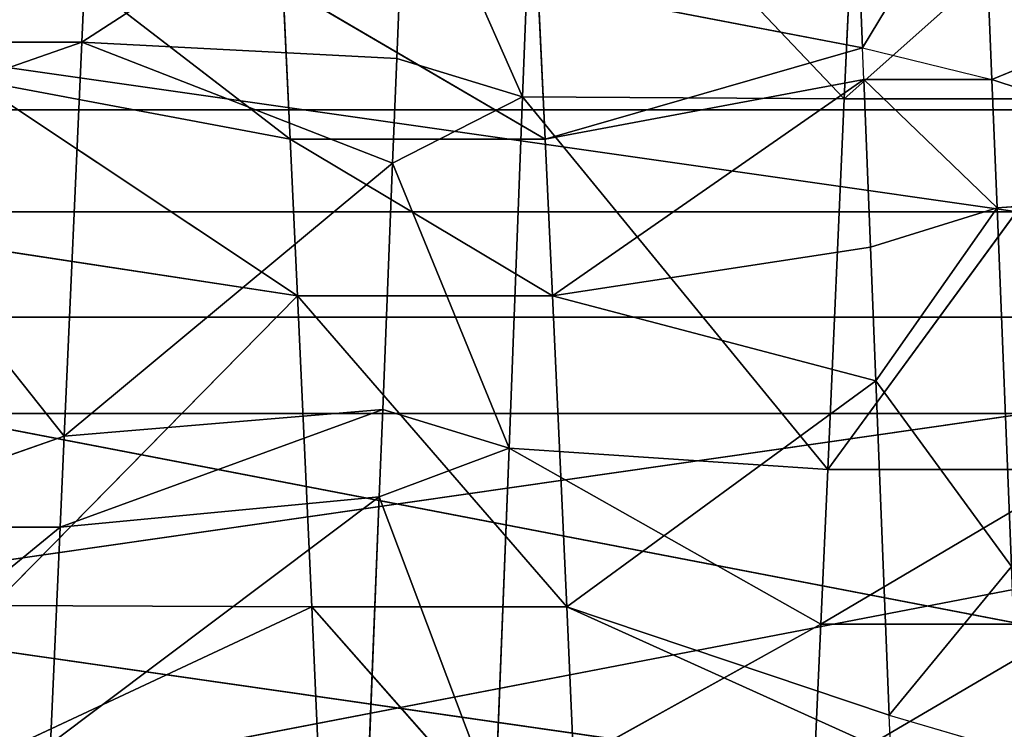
# Model space of a CAD drawing. Extents: x 0 to 4.5, y 0 to 2.5.
# Tile 552 of 656: x 3.2048 to 3.3254, y 1.2349 to 1.3219. Entities that reach past the tile are written whole.
import ezdxf

# ---------------------------------------------------------------- set-up
doc = ezdxf.new("R2010")
doc.units = 0
doc.header["$LTSCALE"] = 2.54
doc.layers.get('0').update_dxf_attribs({"color": 13, "linetype": 'CONTINUOUS'})

# ---------------------------------------------------------------- blocks, each defined once
blk = doc.blocks.new('HACZYK_NA_R_CZNIKI_YUZO_ST')
at = {"color": 0}
for p, q in [((3.26637, 1.31242, 0.75391), (3.26793, 1.35208, 0.76053)), ((3.26637, 1.31242, 0.75391), (3.26793, 1.35208, 0.76053)), ((3.26793, 1.35208, 0.76053), (3.3058, 1.31218, 0.82215)), ((3.26793, 1.35208, 0.76053), (3.3058, 1.31218, 0.82215)), ((3, 1.34514, 0.70829), (3.5, 1.27362, 0.70051)), ((3, 1.34514, 0.70829), (3.5, 1.27362, 0.70051)), ((3.21237, 1.31913, 0.82322), (3.21357, 1.34526, 0.82828)), ((3.21237, 1.31913, 0.82322), (3.21357, 1.34526, 0.82828)), ((3.25208, 1.34486, 0.75908), (3.21237, 1.31913, 0.82322)), ((3.25208, 1.34486, 0.75908), (3.21237, 1.31913, 0.82322)), ((3.25208, 1.34486, 0.75908), (3.25096, 1.31713, 0.75453)), ((3.25208, 1.34486, 0.75908), (3.25096, 1.31713, 0.75453)), ((3.25208, 1.34486, 0.75908), (3.26637, 1.31242, 0.75391)), ((3.25208, 1.34486, 0.75908), (3.26637, 1.31242, 0.75391)), ((3.30806, 1.31843, 1.7453), (3.32276, 1.34279, 1.74131)), ((3.30806, 1.31843, 1.7453), (3.32276, 1.34279, 1.74131)), ((3.32276, 1.34279, 1.74131), (3.32391, 1.31456, 1.74581)), ((3.32276, 1.34279, 1.74131), (3.32391, 1.31456, 1.74581)), ((3.33838, 1.34119, 0.82739), (3.3058, 1.31218, 0.82215)), ((3.3058, 1.31218, 0.82215), (3.30713, 1.34119, 0.82739)), ((3.33838, 1.34119, 0.82739), (3.3058, 1.31218, 0.82215)), ((3.3058, 1.31218, 0.82215), (3.30713, 1.34119, 0.82739)), ((3.19796, 1.33798, 1.7422), (3.23791, 1.30724, 1.67854)), ((3.19796, 1.33798, 1.7422), (3.23791, 1.30724, 1.67854)), ((3.30806, 1.31843, 1.7453), (3.30727, 1.33798, 1.7422)), ((3.30806, 1.31843, 1.7453), (3.30727, 1.33798, 1.7422)), ((3.32391, 1.31456, 1.74581), (3.36182, 1.33023, 1.67483)), ((3.32391, 1.31456, 1.74581), (3.36182, 1.33023, 1.67483)), ((3.26916, 1.30724, 1.67854), (3.23702, 1.32608, 1.6756)), ((3.23702, 1.32608, 1.6756), (3.23791, 1.30724, 1.67854)), ((3.26916, 1.30724, 1.67854), (3.23702, 1.32608, 1.6756)), ((3.23702, 1.32608, 1.6756), (3.23791, 1.30724, 1.67854)), ((3.30806, 1.31843, 1.7453), (3.26827, 1.32608, 1.6756)), ((3.26827, 1.32608, 1.6756), (3.26916, 1.30724, 1.67854)), ((3.30806, 1.31843, 1.7453), (3.26827, 1.32608, 1.6756)), ((3.26827, 1.32608, 1.6756), (3.26916, 1.30724, 1.67854)), ((3.21237, 1.31913, 0.82322), (3.18062, 1.30805, 0.82157)), ((3.21237, 1.31913, 0.82322), (3.18062, 1.30805, 0.82157)), ((3.21237, 1.31913, 0.82322), (3.18112, 1.31913, 0.82322)), ((3.21237, 1.31913, 0.82322), (3.18112, 1.31913, 0.82322)), ((3.21022, 1.27083, 0.81816), (3.21237, 1.31913, 0.82322)), ((3.21022, 1.27083, 0.81816), (3.21237, 1.31913, 0.82322)), ((3.21237, 1.31913, 0.82322), (3.25045, 1.30431, 0.75296)), ((3.25096, 1.31713, 0.75453), (3.21237, 1.31913, 0.82322)), ((3.25096, 1.31713, 0.75453), (3.21237, 1.31913, 0.82322)), ((3.21237, 1.31913, 0.82322), (3.25045, 1.30431, 0.75296)), ((3.30806, 1.31843, 1.7453), (3.26916, 1.30724, 1.67854)), ((3.30806, 1.31843, 1.7453), (3.26916, 1.30724, 1.67854)), ((3.30821, 1.31456, 1.74581), (3.30806, 1.31843, 1.7453)), ((3.30806, 1.31843, 1.7453), (3.32391, 1.31456, 1.74581)), ((3.25096, 1.31713, 0.75453), (3.25045, 1.30431, 0.75296)), ((3.25096, 1.31713, 0.75453), (3.25045, 1.30431, 0.75296)), ((3.25096, 1.31713, 0.75453), (3.26637, 1.31242, 0.75391)), ((3.25096, 1.31713, 0.75453), (3.26637, 1.31242, 0.75391)), ((3.19891, 1.31456, 1.74581), (3.23791, 1.30724, 1.67854)), ((3.19891, 1.31456, 1.74581), (3.23791, 1.30724, 1.67854)), ((3.19891, 1.31456, 1.74581), (3.2388, 1.28803, 1.68067)), ((3.19891, 1.31456, 1.74581), (3.2388, 1.28803, 1.68067)), ((3.30821, 1.31456, 1.74581), (3.26916, 1.30724, 1.67854)), ((3.30821, 1.31456, 1.74581), (3.26916, 1.30724, 1.67854)), ((3.27005, 1.28803, 1.68067), (3.30821, 1.31456, 1.74581)), ((3.27005, 1.28803, 1.68067), (3.30821, 1.31456, 1.74581)), ((3.30904, 1.29398, 1.74806), (3.30821, 1.31456, 1.74581)), ((3.30821, 1.31456, 1.74581), (3.32391, 1.31456, 1.74581)), ((3.30821, 1.31456, 1.74581), (3.32455, 1.29881, 1.74761)), ((3.30904, 1.29398, 1.74806), (3.30821, 1.31456, 1.74581)), ((3.30821, 1.31456, 1.74581), (3.32455, 1.29881, 1.74761)), ((3.32391, 1.31456, 1.74581), (3.36317, 1.30158, 1.67925)), ((3.32391, 1.31456, 1.74581), (3.36317, 1.30158, 1.67925)), ((3.32391, 1.31456, 1.74581), (3.32455, 1.29881, 1.74761)), ((3.32391, 1.31456, 1.74581), (3.32455, 1.29881, 1.74761)), ((3.25045, 1.30431, 0.75296), (3.26637, 1.31242, 0.75391)), ((3.25045, 1.30431, 0.75296), (3.26637, 1.31242, 0.75391)), ((3.26473, 1.26934, 0.75037), (3.26637, 1.31242, 0.75391)), ((3.26473, 1.26934, 0.75037), (3.26637, 1.31242, 0.75391)), ((3.26637, 1.31242, 0.75391), (3.30379, 1.26672, 0.81798)), ((3.26637, 1.31242, 0.75391), (3.30379, 1.26672, 0.81798)), ((3.26637, 1.31242, 0.75391), (3.3058, 1.31218, 0.82215)), ((3.26637, 1.31242, 0.75391), (3.3058, 1.31218, 0.82215)), ((3.33705, 1.31218, 0.82215), (3.30379, 1.26672, 0.81798)), ((3.30379, 1.26672, 0.81798), (3.3058, 1.31218, 0.82215)), ((3.33705, 1.31218, 0.82215), (3.30379, 1.26672, 0.81798)), ((3.30379, 1.26672, 0.81798), (3.3058, 1.31218, 0.82215)), ((3.33705, 1.31218, 0.82215), (3.3058, 1.31218, 0.82215)), ((3.33705, 1.31218, 0.82215), (3.3058, 1.31218, 0.82215)), ((3, 1.31082, 0.30195), (3.5, 1.2146, 0.30066)), ((3, 1.31082, 0.30195), (3.5, 1.2146, 0.30066)), ((3, 1.31082, 0.30195), (3.5, 1.31082, 0.30195)), ((3, 1.31082, 0.30195), (3.5, 1.31082, 0.30195)), ((3.21022, 1.27083, 0.81816), (3.18062, 1.30805, 0.82157)), ((3.21022, 1.27083, 0.81816), (3.18062, 1.30805, 0.82157)), ((3.27005, 1.28803, 1.68067), (3.23791, 1.30724, 1.67854)), ((3.23791, 1.30724, 1.67854), (3.2388, 1.28803, 1.68067)), ((3.27005, 1.28803, 1.68067), (3.23791, 1.30724, 1.67854)), ((3.26916, 1.30724, 1.67854), (3.23791, 1.30724, 1.67854)), ((3.26916, 1.30724, 1.67854), (3.23791, 1.30724, 1.67854)), ((3.23791, 1.30724, 1.67854), (3.2388, 1.28803, 1.68067)), ((3.26916, 1.30724, 1.67854), (3.27005, 1.28803, 1.68067)), ((3.26916, 1.30724, 1.67854), (3.27005, 1.28803, 1.68067)), ((3.25045, 1.30431, 0.75296), (3.21022, 1.27083, 0.81816)), ((3.25045, 1.30431, 0.75296), (3.21022, 1.27083, 0.81816)), ((3.25045, 1.30431, 0.75296), (3.24924, 1.27409, 0.75058)), ((3.25045, 1.30431, 0.75296), (3.24924, 1.27409, 0.75058)), ((3.25045, 1.30431, 0.75296), (3.26473, 1.26934, 0.75037)), ((3.25045, 1.30431, 0.75296), (3.26473, 1.26934, 0.75037)), ((3.32455, 1.29881, 1.74761), (3.36317, 1.30158, 1.67925)), ((3.32455, 1.29881, 1.74761), (3.36317, 1.30158, 1.67925)), ((3.30904, 1.29398, 1.74806), (3.32455, 1.29881, 1.74761)), ((3.30904, 1.29398, 1.74806), (3.32455, 1.29881, 1.74761)), ((3.30969, 1.27761, 1.74924), (3.32455, 1.29881, 1.74761)), ((3.30969, 1.27761, 1.74924), (3.32455, 1.29881, 1.74761)), ((3.32455, 1.29881, 1.74761), (3.32629, 1.25485, 1.74998)), ((3.32455, 1.29881, 1.74761), (3.32629, 1.25485, 1.74998)), ((3, 1.22638, 1.79949), (3.5, 1.29831, 1.79787)), ((3, 1.22638, 1.79949), (3.5, 1.29831, 1.79787)), ((3, 1.29831, 1.79787), (3.5, 1.29831, 1.79787)), ((3, 1.29831, 1.79787), (3.5, 1.29831, 1.79787)), ((3.19974, 1.29398, 1.74806), (3.2388, 1.28803, 1.68067)), ((3.19974, 1.29398, 1.74806), (3.2388, 1.28803, 1.68067)), ((3.30904, 1.29398, 1.74806), (3.27005, 1.28803, 1.68067)), ((3.30904, 1.29398, 1.74806), (3.27005, 1.28803, 1.68067)), ((3.30969, 1.27761, 1.74924), (3.30904, 1.29398, 1.74806)), ((3.30969, 1.27761, 1.74924), (3.30904, 1.29398, 1.74806)), ((3.2388, 1.28803, 1.68067), (3.20148, 1.25005, 1.75)), ((3.2388, 1.28803, 1.68067), (3.20148, 1.25005, 1.75)), ((3.27179, 1.24988, 1.68234), (3.2388, 1.28803, 1.68067)), ((3.2388, 1.28803, 1.68067), (3.24055, 1.24988, 1.68234)), ((3.27179, 1.24988, 1.68234), (3.2388, 1.28803, 1.68067)), ((3.27005, 1.28803, 1.68067), (3.2388, 1.28803, 1.68067)), ((3.27005, 1.28803, 1.68067), (3.2388, 1.28803, 1.68067)), ((3.2388, 1.28803, 1.68067), (3.24055, 1.24988, 1.68234)), ((3.30969, 1.27761, 1.74924), (3.27005, 1.28803, 1.68067)), ((3.27005, 1.28803, 1.68067), (3.27179, 1.24988, 1.68234)), ((3.30969, 1.27761, 1.74924), (3.27005, 1.28803, 1.68067)), ((3.27005, 1.28803, 1.68067), (3.27179, 1.24988, 1.68234)), ((3, 1.2854, 2.19934), (3.5, 1.2854, 2.19934)), ((3, 1.2854, 2.19934), (3.5, 1.2854, 2.19934)), ((3, 1.18918, 2.19805), (3.5, 1.2854, 2.19934)), ((3, 1.18918, 2.19805), (3.5, 1.2854, 2.19934)), ((3.27179, 1.24988, 1.68234), (3.30969, 1.27761, 1.74924)), ((3.27179, 1.24988, 1.68234), (3.30969, 1.27761, 1.74924)), ((3.31132, 1.2366, 1.74982), (3.30969, 1.27761, 1.74924)), ((3.30969, 1.27761, 1.74924), (3.32629, 1.25485, 1.74998)), ((3.30969, 1.27761, 1.74924), (3.32629, 1.25485, 1.74998)), ((3.31132, 1.2366, 1.74982), (3.30969, 1.27761, 1.74924)), ((3, 1.27362, 0.70051), (3.5, 1.27362, 0.70051)), ((3, 1.27362, 0.70051), (3.5, 1.27362, 0.70051)), ((3, 1.27362, 0.70051), (3.5, 1.20169, 0.70213)), ((3, 1.27362, 0.70051), (3.5, 1.20169, 0.70213)), ((3.24924, 1.27409, 0.75058), (3.20972, 1.25966, 0.81777)), ((3.24924, 1.27409, 0.75058), (3.20972, 1.25966, 0.81777)), ((3.24924, 1.27409, 0.75058), (3.21022, 1.27083, 0.81816)), ((3.24924, 1.27409, 0.75058), (3.21022, 1.27083, 0.81816)), ((3.24924, 1.27409, 0.75058), (3.24881, 1.2634, 0.75018)), ((3.24924, 1.27409, 0.75058), (3.24881, 1.2634, 0.75018)), ((3.24924, 1.27409, 0.75058), (3.26473, 1.26934, 0.75037)), ((3.24924, 1.27409, 0.75058), (3.26473, 1.26934, 0.75037)), ((3.21022, 1.27083, 0.81816), (3.17847, 1.25966, 0.81777)), ((3.21022, 1.27083, 0.81816), (3.17847, 1.25966, 0.81777)), ((3.20972, 1.25966, 0.81777), (3.21022, 1.27083, 0.81816)), ((3.20972, 1.25966, 0.81777), (3.21022, 1.27083, 0.81816)), ((3.24881, 1.2634, 0.75018), (3.26473, 1.26934, 0.75037)), ((3.24881, 1.2634, 0.75018), (3.26473, 1.26934, 0.75037)), ((3.26302, 1.22562, 0.75059), (3.26473, 1.26934, 0.75037)), ((3.26302, 1.22562, 0.75059), (3.26473, 1.26934, 0.75037)), ((3.26473, 1.26934, 0.75037), (3.30294, 1.24776, 0.81766)), ((3.26473, 1.26934, 0.75037), (3.30294, 1.24776, 0.81766)), ((3.26473, 1.26934, 0.75037), (3.30379, 1.26672, 0.81798)), ((3.26473, 1.26934, 0.75037), (3.30379, 1.26672, 0.81798)), ((3.33504, 1.26672, 0.81798), (3.30294, 1.24776, 0.81766)), ((3.30294, 1.24776, 0.81766), (3.30379, 1.26672, 0.81798)), ((3.33504, 1.26672, 0.81798), (3.30294, 1.24776, 0.81766)), ((3.30294, 1.24776, 0.81766), (3.30379, 1.26672, 0.81798)), ((3.33504, 1.26672, 0.81798), (3.30379, 1.26672, 0.81798)), ((3.33504, 1.26672, 0.81798), (3.30379, 1.26672, 0.81798)), ((3.24881, 1.2634, 0.75018), (3.20852, 1.23308, 0.81799)), ((3.24881, 1.2634, 0.75018), (3.20852, 1.23308, 0.81799)), ((3.24881, 1.2634, 0.75018), (3.20972, 1.25966, 0.81777)), ((3.24881, 1.2634, 0.75018), (3.20972, 1.25966, 0.81777)), ((3.24881, 1.2634, 0.75018), (3.24718, 1.22239, 0.75076)), ((3.24881, 1.2634, 0.75018), (3.24718, 1.22239, 0.75076)), ((3.24881, 1.2634, 0.75018), (3.26302, 1.22562, 0.75059)), ((3.24881, 1.2634, 0.75018), (3.26302, 1.22562, 0.75059)), ((3.20972, 1.25966, 0.81777), (3.17727, 1.23308, 0.81799)), ((3.20972, 1.25966, 0.81777), (3.17727, 1.23308, 0.81799)), ((3.20972, 1.25966, 0.81777), (3.17847, 1.25966, 0.81777)), ((3.20972, 1.25966, 0.81777), (3.17847, 1.25966, 0.81777)), ((3.20852, 1.23308, 0.81799), (3.20972, 1.25966, 0.81777)), ((3.20852, 1.23308, 0.81799), (3.20972, 1.25966, 0.81777)), ((3.31132, 1.2366, 1.74982), (3.32629, 1.25485, 1.74998)), ((3.31132, 1.2366, 1.74982), (3.32629, 1.25485, 1.74998)), ((3.20148, 1.25005, 1.75), (3.24055, 1.24988, 1.68234)), ((3.20148, 1.25005, 1.75), (3.24055, 1.24988, 1.68234)), ((3.20218, 1.23197, 1.74967), (3.24055, 1.24988, 1.68234)), ((3.20218, 1.23197, 1.74967), (3.24055, 1.24988, 1.68234)), ((3.27345, 1.21257, 1.68072), (3.24055, 1.24988, 1.68234)), ((3.24055, 1.24988, 1.68234), (3.2422, 1.21257, 1.68072)), ((3.27345, 1.21257, 1.68072), (3.24055, 1.24988, 1.68234)), ((3.27179, 1.24988, 1.68234), (3.24055, 1.24988, 1.68234)), ((3.27179, 1.24988, 1.68234), (3.24055, 1.24988, 1.68234)), ((3.24055, 1.24988, 1.68234), (3.2422, 1.21257, 1.68072)), ((3.3115, 1.23197, 1.74967), (3.27179, 1.24988, 1.68234)), ((3.27179, 1.24988, 1.68234), (3.27345, 1.21257, 1.68072)), ((3.3115, 1.23197, 1.74967), (3.27179, 1.24988, 1.68234)), ((3.31132, 1.2366, 1.74982), (3.27179, 1.24988, 1.68234)), ((3.31132, 1.2366, 1.74982), (3.27179, 1.24988, 1.68234)), ((3.27179, 1.24988, 1.68234), (3.27345, 1.21257, 1.68072)), ((3.26302, 1.22562, 0.75059), (3.30294, 1.24776, 0.81766)), ((3.26302, 1.22562, 0.75059), (3.30294, 1.24776, 0.81766)), ((3.33419, 1.24776, 0.81766), (3.30208, 1.22892, 0.81817)), ((3.30208, 1.22892, 0.81817), (3.30294, 1.24776, 0.81766)), ((3.33419, 1.24776, 0.81766), (3.30208, 1.22892, 0.81817)), ((3.30208, 1.22892, 0.81817), (3.30294, 1.24776, 0.81766)), ((3.33419, 1.24776, 0.81766), (3.30294, 1.24776, 0.81766)), ((3.33419, 1.24776, 0.81766), (3.30294, 1.24776, 0.81766)), ((3.3115, 1.23197, 1.74967), (3.31132, 1.2366, 1.74982)), ((3.31132, 1.2366, 1.74982), (3.32718, 1.23197, 1.74967))]:
    blk.add_line(p, q, dxfattribs=at)
mesh = blk.add_polyface(dxfattribs=at)
corners = [(3.5, 1.31082, 0.30195), (3, 1.31082, 0.30195), (3, 1.40642, 0.31297)]
mesh.append_faces([[corners[k] for k in face] for face in [(0, 1, 2)]], dxfattribs={"color": 0})
mesh = blk.add_polyface(dxfattribs=at)
corners = [(3.5, 1.31082, 0.30195), (3, 1.40642, 0.31297), (3.5, 1.40642, 0.31297)]
mesh.append_faces([[corners[k] for k in face] for face in [(0, 1, 2)]], dxfattribs={"color": 0})
mesh = blk.add_polyface(dxfattribs=at)
corners = [(3.5, 1.38126, 2.19089), (3, 1.38126, 2.19089), (3, 1.2854, 2.19934)]
mesh.append_faces([[corners[k] for k in face] for face in [(0, 1, 2)]], dxfattribs={"color": 0})
mesh = blk.add_polyface(dxfattribs=at)
corners = [(3.5, 1.38126, 2.19089), (3, 1.2854, 2.19934), (3.5, 1.2854, 2.19934)]
mesh.append_faces([[corners[k] for k in face] for face in [(0, 1, 2)]], dxfattribs={"color": 0})
mesh = blk.add_polyface(dxfattribs=at)
corners = [(3.5, 1.29831, 1.79787), (3, 1.29831, 1.79787), (3.5, 1.36941, 1.78688)]
mesh.append_faces([[corners[k] for k in face] for face in [(0, 1, 2)]], dxfattribs={"color": 0})
mesh = blk.add_polyface(dxfattribs=at)
corners = [(3.5, 1.36941, 1.78688), (3, 1.29831, 1.79787), (3, 1.36941, 1.78688)]
mesh.append_faces([[corners[k] for k in face] for face in [(0, 1, 2)]], dxfattribs={"color": 0})
mesh = blk.add_polyface(dxfattribs=at)
corners = [(3.26793, 1.35208, 0.76053), (3.26637, 1.31242, 0.75391), (3.25208, 1.34486, 0.75908)]
mesh.append_faces([[corners[k] for k in face] for face in [(0, 1, 2)]], dxfattribs={"color": 0})
mesh = blk.add_polyface(dxfattribs=at)
corners = [(3.26793, 1.35208, 0.76053), (3.3058, 1.31218, 0.82215), (3.26637, 1.31242, 0.75391)]
mesh.append_faces([[corners[k] for k in face] for face in [(0, 1, 2)]], dxfattribs={"color": 0})
mesh = blk.add_polyface(dxfattribs=at)
corners = [(3.26793, 1.35208, 0.76053), (3.30713, 1.34119, 0.82739), (3.3058, 1.31218, 0.82215)]
mesh.append_faces([[corners[k] for k in face] for face in [(0, 1, 2)]], dxfattribs={"color": 0})
mesh = blk.add_polyface(dxfattribs=at)
corners = [(3.5, 1.34514, 0.70829), (3, 1.34514, 0.70829), (3.5, 1.27362, 0.70051)]
mesh.append_faces([[corners[k] for k in face] for face in [(0, 1, 2)]], dxfattribs={"color": 0})
mesh = blk.add_polyface(dxfattribs=at)
corners = [(3.5, 1.27362, 0.70051), (3, 1.34514, 0.70829), (3, 1.27362, 0.70051)]
mesh.append_faces([[corners[k] for k in face] for face in [(0, 1, 2)]], dxfattribs={"color": 0})
mesh = blk.add_polyface(dxfattribs=at)
corners = [(3.21357, 1.34526, 0.82828), (3.18112, 1.31913, 0.82322), (3.18232, 1.34526, 0.82828)]
mesh.append_faces([[corners[k] for k in face] for face in [(0, 1, 2)]], dxfattribs={"color": 0})
mesh = blk.add_polyface(dxfattribs=at)
corners = [(3.21357, 1.34526, 0.82828), (3.21237, 1.31913, 0.82322), (3.18112, 1.31913, 0.82322)]
mesh.append_faces([[corners[k] for k in face] for face in [(0, 1, 2)]], dxfattribs={"color": 0})
mesh = blk.add_polyface(dxfattribs=at)
corners = [(3.21357, 1.34526, 0.82828), (3.25208, 1.34486, 0.75908), (3.21237, 1.31913, 0.82322)]
mesh.append_faces([[corners[k] for k in face] for face in [(0, 1, 2)]], dxfattribs={"color": 0})
mesh = blk.add_polyface(dxfattribs=at)
corners = [(3.25208, 1.34486, 0.75908), (3.25096, 1.31713, 0.75453), (3.21237, 1.31913, 0.82322)]
mesh.append_faces([[corners[k] for k in face] for face in [(0, 1, 2)]], dxfattribs={"color": 0})
mesh = blk.add_polyface(dxfattribs=at)
corners = [(3.26637, 1.31242, 0.75391), (3.25096, 1.31713, 0.75453), (3.25208, 1.34486, 0.75908)]
mesh.append_faces([[corners[k] for k in face] for face in [(0, 1, 2)]], dxfattribs={"color": 0})
mesh = blk.add_polyface(dxfattribs=at)
corners = [(3.32276, 1.34279, 1.74131), (3.30727, 1.33798, 1.7422), (3.30806, 1.31843, 1.7453)]
mesh.append_faces([[corners[k] for k in face] for face in [(0, 1, 2)]], dxfattribs={"color": 0})
mesh = blk.add_polyface(dxfattribs=at)
corners = [(3.32391, 1.31456, 1.74581), (3.32276, 1.34279, 1.74131), (3.30806, 1.31843, 1.7453)]
mesh.append_faces([[corners[k] for k in face] for face in [(0, 1, 2)]], dxfattribs={"color": 0})
mesh = blk.add_polyface(dxfattribs=at)
corners = [(3.32276, 1.34279, 1.74131), (3.32391, 1.31456, 1.74581), (3.36182, 1.33023, 1.67483)]
mesh.append_faces([[corners[k] for k in face] for face in [(0, 1, 2)]], dxfattribs={"color": 0})
mesh = blk.add_polyface(dxfattribs=at)
corners = [(3.33838, 1.34119, 0.82739), (3.3058, 1.31218, 0.82215), (3.30713, 1.34119, 0.82739)]
mesh.append_faces([[corners[k] for k in face] for face in [(0, 1, 2)]], dxfattribs={"color": 0})
mesh = blk.add_polyface(dxfattribs=at)
corners = [(3.33838, 1.34119, 0.82739), (3.33705, 1.31218, 0.82215), (3.3058, 1.31218, 0.82215)]
mesh.append_faces([[corners[k] for k in face] for face in [(0, 1, 2)]], dxfattribs={"color": 0})
mesh = blk.add_polyface(dxfattribs=at)
corners = [(3.19796, 1.33798, 1.7422), (3.23791, 1.30724, 1.67854), (3.23702, 1.32608, 1.6756)]
mesh.append_faces([[corners[k] for k in face] for face in [(0, 1, 2)]], dxfattribs={"color": 0})
mesh = blk.add_polyface(dxfattribs=at)
corners = [(3.19796, 1.33798, 1.7422), (3.19891, 1.31456, 1.74581), (3.23791, 1.30724, 1.67854)]
mesh.append_faces([[corners[k] for k in face] for face in [(0, 1, 2)]], dxfattribs={"color": 0})
mesh = blk.add_polyface(dxfattribs=at)
corners = [(3.30727, 1.33798, 1.7422), (3.26827, 1.32608, 1.6756), (3.30806, 1.31843, 1.7453)]
mesh.append_faces([[corners[k] for k in face] for face in [(0, 1, 2)]], dxfattribs={"color": 0})
mesh = blk.add_polyface(dxfattribs=at)
corners = [(3.36182, 1.33023, 1.67483), (3.32391, 1.31456, 1.74581), (3.36317, 1.30158, 1.67925)]
mesh.append_faces([[corners[k] for k in face] for face in [(0, 1, 2)]], dxfattribs={"color": 0})
mesh = blk.add_polyface(dxfattribs=at)
corners = [(3.26916, 1.30724, 1.67854), (3.23702, 1.32608, 1.6756), (3.23791, 1.30724, 1.67854)]
mesh.append_faces([[corners[k] for k in face] for face in [(0, 1, 2)]], dxfattribs={"color": 0})
mesh = blk.add_polyface(dxfattribs=at)
corners = [(3.26916, 1.30724, 1.67854), (3.26827, 1.32608, 1.6756), (3.23702, 1.32608, 1.6756)]
mesh.append_faces([[corners[k] for k in face] for face in [(0, 1, 2)]], dxfattribs={"color": 0})
mesh = blk.add_polyface(dxfattribs=at)
corners = [(3.26827, 1.32608, 1.6756), (3.26916, 1.30724, 1.67854), (3.30806, 1.31843, 1.7453)]
mesh.append_faces([[corners[k] for k in face] for face in [(0, 1, 2)]], dxfattribs={"color": 0})
mesh = blk.add_polyface(dxfattribs=at)
corners = [(3.21237, 1.31913, 0.82322), (3.18062, 1.30805, 0.82157), (3.18112, 1.31913, 0.82322)]
mesh.append_faces([[corners[k] for k in face] for face in [(0, 1, 2)]], dxfattribs={"color": 0})
mesh = blk.add_polyface(dxfattribs=at)
corners = [(3.21237, 1.31913, 0.82322), (3.21022, 1.27083, 0.81816), (3.18062, 1.30805, 0.82157)]
mesh.append_faces([[corners[k] for k in face] for face in [(0, 1, 2)]], dxfattribs={"color": 0})
mesh = blk.add_polyface(dxfattribs=at)
corners = [(3.21237, 1.31913, 0.82322), (3.25045, 1.30431, 0.75296), (3.21022, 1.27083, 0.81816)]
mesh.append_faces([[corners[k] for k in face] for face in [(0, 1, 2)]], dxfattribs={"color": 0})
mesh = blk.add_polyface(dxfattribs=at)
corners = [(3.21237, 1.31913, 0.82322), (3.25096, 1.31713, 0.75453), (3.25045, 1.30431, 0.75296)]
mesh.append_faces([[corners[k] for k in face] for face in [(0, 1, 2)]], dxfattribs={"color": 0})
mesh = blk.add_polyface(dxfattribs=at)
corners = [(3.30806, 1.31843, 1.7453), (3.26916, 1.30724, 1.67854), (3.30821, 1.31456, 1.74581)]
mesh.append_faces([[corners[k] for k in face] for face in [(0, 1, 2)]], dxfattribs={"color": 0})
mesh = blk.add_polyface(dxfattribs=at)
corners = [(3.26637, 1.31242, 0.75391), (3.25045, 1.30431, 0.75296), (3.25096, 1.31713, 0.75453)]
mesh.append_faces([[corners[k] for k in face] for face in [(0, 1, 2)]], dxfattribs={"color": 0})
mesh = blk.add_polyface(dxfattribs=at)
corners = [(3.19891, 1.31456, 1.74581), (3.2388, 1.28803, 1.68067), (3.23791, 1.30724, 1.67854)]
mesh.append_faces([[corners[k] for k in face] for face in [(0, 1, 2)]], dxfattribs={"color": 0})
mesh = blk.add_polyface(dxfattribs=at)
corners = [(3.19891, 1.31456, 1.74581), (3.19974, 1.29398, 1.74806), (3.2388, 1.28803, 1.68067)]
mesh.append_faces([[corners[k] for k in face] for face in [(0, 1, 2)]], dxfattribs={"color": 0})
mesh = blk.add_polyface(dxfattribs=at)
corners = [(3.30821, 1.31456, 1.74581), (3.26916, 1.30724, 1.67854), (3.27005, 1.28803, 1.68067)]
mesh.append_faces([[corners[k] for k in face] for face in [(0, 1, 2)]], dxfattribs={"color": 0})
mesh = blk.add_polyface(dxfattribs=at)
corners = [(3.30821, 1.31456, 1.74581), (3.27005, 1.28803, 1.68067), (3.30904, 1.29398, 1.74806)]
mesh.append_faces([[corners[k] for k in face] for face in [(0, 1, 2)]], dxfattribs={"color": 0})
mesh = blk.add_polyface(dxfattribs=at)
corners = [(3.32455, 1.29881, 1.74761), (3.32391, 1.31456, 1.74581), (3.30821, 1.31456, 1.74581)]
mesh.append_faces([[corners[k] for k in face] for face in [(0, 1, 2)]], dxfattribs={"color": 0})
mesh = blk.add_polyface(dxfattribs=at)
corners = [(3.32455, 1.29881, 1.74761), (3.30821, 1.31456, 1.74581), (3.30904, 1.29398, 1.74806)]
mesh.append_faces([[corners[k] for k in face] for face in [(0, 1, 2)]], dxfattribs={"color": 0})
mesh = blk.add_polyface(dxfattribs=at)
corners = [(3.32391, 1.31456, 1.74581), (3.32455, 1.29881, 1.74761), (3.36317, 1.30158, 1.67925)]
mesh.append_faces([[corners[k] for k in face] for face in [(0, 1, 2)]], dxfattribs={"color": 0})
mesh = blk.add_polyface(dxfattribs=at)
corners = [(3.26637, 1.31242, 0.75391), (3.26473, 1.26934, 0.75037), (3.25045, 1.30431, 0.75296)]
mesh.append_faces([[corners[k] for k in face] for face in [(0, 1, 2)]], dxfattribs={"color": 0})
mesh = blk.add_polyface(dxfattribs=at)
corners = [(3.26637, 1.31242, 0.75391), (3.30379, 1.26672, 0.81798), (3.26473, 1.26934, 0.75037)]
mesh.append_faces([[corners[k] for k in face] for face in [(0, 1, 2)]], dxfattribs={"color": 0})
mesh = blk.add_polyface(dxfattribs=at)
corners = [(3.26637, 1.31242, 0.75391), (3.3058, 1.31218, 0.82215), (3.30379, 1.26672, 0.81798)]
mesh.append_faces([[corners[k] for k in face] for face in [(0, 1, 2)]], dxfattribs={"color": 0})
mesh = blk.add_polyface(dxfattribs=at)
corners = [(3.33705, 1.31218, 0.82215), (3.30379, 1.26672, 0.81798), (3.3058, 1.31218, 0.82215)]
mesh.append_faces([[corners[k] for k in face] for face in [(0, 1, 2)]], dxfattribs={"color": 0})
mesh = blk.add_polyface(dxfattribs=at)
corners = [(3.33705, 1.31218, 0.82215), (3.33504, 1.26672, 0.81798), (3.30379, 1.26672, 0.81798)]
mesh.append_faces([[corners[k] for k in face] for face in [(0, 1, 2)]], dxfattribs={"color": 0})
mesh = blk.add_polyface(dxfattribs=at)
corners = [(3.5, 1.2146, 0.30066), (3, 1.2146, 0.30066), (3, 1.31082, 0.30195)]
mesh.append_faces([[corners[k] for k in face] for face in [(0, 1, 2)]], dxfattribs={"color": 0})
mesh = blk.add_polyface(dxfattribs=at)
corners = [(3.5, 1.2146, 0.30066), (3, 1.31082, 0.30195), (3.5, 1.31082, 0.30195)]
mesh.append_faces([[corners[k] for k in face] for face in [(0, 1, 2)]], dxfattribs={"color": 0})
mesh = blk.add_polyface(dxfattribs=at)
corners = [(3.21022, 1.27083, 0.81816), (3.17847, 1.25966, 0.81777), (3.18062, 1.30805, 0.82157)]
mesh.append_faces([[corners[k] for k in face] for face in [(0, 1, 2)]], dxfattribs={"color": 0})
mesh = blk.add_polyface(dxfattribs=at)
corners = [(3.27005, 1.28803, 1.68067), (3.23791, 1.30724, 1.67854), (3.2388, 1.28803, 1.68067)]
mesh.append_faces([[corners[k] for k in face] for face in [(0, 1, 2)]], dxfattribs={"color": 0})
mesh = blk.add_polyface(dxfattribs=at)
corners = [(3.27005, 1.28803, 1.68067), (3.26916, 1.30724, 1.67854), (3.23791, 1.30724, 1.67854)]
mesh.append_faces([[corners[k] for k in face] for face in [(0, 1, 2)]], dxfattribs={"color": 0})
mesh = blk.add_polyface(dxfattribs=at)
corners = [(3.25045, 1.30431, 0.75296), (3.24924, 1.27409, 0.75058), (3.21022, 1.27083, 0.81816)]
mesh.append_faces([[corners[k] for k in face] for face in [(0, 1, 2)]], dxfattribs={"color": 0})
mesh = blk.add_polyface(dxfattribs=at)
corners = [(3.26473, 1.26934, 0.75037), (3.24924, 1.27409, 0.75058), (3.25045, 1.30431, 0.75296)]
mesh.append_faces([[corners[k] for k in face] for face in [(0, 1, 2)]], dxfattribs={"color": 0})
mesh = blk.add_polyface(dxfattribs=at)
corners = [(3.36317, 1.30158, 1.67925), (3.32455, 1.29881, 1.74761), (3.32629, 1.25485, 1.74998)]
mesh.append_faces([[corners[k] for k in face] for face in [(0, 1, 2)]], dxfattribs={"color": 0})
mesh = blk.add_polyface(dxfattribs=at)
corners = [(3.32455, 1.29881, 1.74761), (3.30904, 1.29398, 1.74806), (3.30969, 1.27761, 1.74924)]
mesh.append_faces([[corners[k] for k in face] for face in [(0, 1, 2)]], dxfattribs={"color": 0})
mesh = blk.add_polyface(dxfattribs=at)
corners = [(3.32629, 1.25485, 1.74998), (3.32455, 1.29881, 1.74761), (3.30969, 1.27761, 1.74924)]
mesh.append_faces([[corners[k] for k in face] for face in [(0, 1, 2)]], dxfattribs={"color": 0})
mesh = blk.add_polyface(dxfattribs=at)
corners = [(3.5, 1.22638, 1.79949), (3, 1.22638, 1.79949), (3.5, 1.29831, 1.79787)]
mesh.append_faces([[corners[k] for k in face] for face in [(0, 1, 2)]], dxfattribs={"color": 0})
mesh = blk.add_polyface(dxfattribs=at)
corners = [(3.5, 1.29831, 1.79787), (3, 1.22638, 1.79949), (3, 1.29831, 1.79787)]
mesh.append_faces([[corners[k] for k in face] for face in [(0, 1, 2)]], dxfattribs={"color": 0})
mesh = blk.add_polyface(dxfattribs=at)
corners = [(3.19974, 1.29398, 1.74806), (3.20148, 1.25005, 1.75), (3.2388, 1.28803, 1.68067)]
mesh.append_faces([[corners[k] for k in face] for face in [(0, 1, 2)]], dxfattribs={"color": 0})
mesh = blk.add_polyface(dxfattribs=at)
corners = [(3.30904, 1.29398, 1.74806), (3.27005, 1.28803, 1.68067), (3.30969, 1.27761, 1.74924)]
mesh.append_faces([[corners[k] for k in face] for face in [(0, 1, 2)]], dxfattribs={"color": 0})
mesh = blk.add_polyface(dxfattribs=at)
corners = [(3.2388, 1.28803, 1.68067), (3.20148, 1.25005, 1.75), (3.24055, 1.24988, 1.68234)]
mesh.append_faces([[corners[k] for k in face] for face in [(0, 1, 2)]], dxfattribs={"color": 0})
mesh = blk.add_polyface(dxfattribs=at)
corners = [(3.27179, 1.24988, 1.68234), (3.2388, 1.28803, 1.68067), (3.24055, 1.24988, 1.68234)]
mesh.append_faces([[corners[k] for k in face] for face in [(0, 1, 2)]], dxfattribs={"color": 0})
mesh = blk.add_polyface(dxfattribs=at)
corners = [(3.27179, 1.24988, 1.68234), (3.27005, 1.28803, 1.68067), (3.2388, 1.28803, 1.68067)]
mesh.append_faces([[corners[k] for k in face] for face in [(0, 1, 2)]], dxfattribs={"color": 0})
mesh = blk.add_polyface(dxfattribs=at)
corners = [(3.27005, 1.28803, 1.68067), (3.27179, 1.24988, 1.68234), (3.30969, 1.27761, 1.74924)]
mesh.append_faces([[corners[k] for k in face] for face in [(0, 1, 2)]], dxfattribs={"color": 0})
mesh = blk.add_polyface(dxfattribs=at)
corners = [(3.5, 1.2854, 2.19934), (3, 1.2854, 2.19934), (3, 1.18918, 2.19805)]
mesh.append_faces([[corners[k] for k in face] for face in [(0, 1, 2)]], dxfattribs={"color": 0})
mesh = blk.add_polyface(dxfattribs=at)
corners = [(3.5, 1.2854, 2.19934), (3, 1.18918, 2.19805), (3.5, 1.18918, 2.19805)]
mesh.append_faces([[corners[k] for k in face] for face in [(0, 1, 2)]], dxfattribs={"color": 0})
mesh = blk.add_polyface(dxfattribs=at)
corners = [(3.30969, 1.27761, 1.74924), (3.27179, 1.24988, 1.68234), (3.31132, 1.2366, 1.74982)]
mesh.append_faces([[corners[k] for k in face] for face in [(0, 1, 2)]], dxfattribs={"color": 0})
mesh = blk.add_polyface(dxfattribs=at)
corners = [(3.32629, 1.25485, 1.74998), (3.30969, 1.27761, 1.74924), (3.31132, 1.2366, 1.74982)]
mesh.append_faces([[corners[k] for k in face] for face in [(0, 1, 2)]], dxfattribs={"color": 0})
mesh = blk.add_polyface(dxfattribs=at)
corners = [(3.5, 1.27362, 0.70051), (3, 1.27362, 0.70051), (3.5, 1.20169, 0.70213)]
mesh.append_faces([[corners[k] for k in face] for face in [(0, 1, 2)]], dxfattribs={"color": 0})
mesh = blk.add_polyface(dxfattribs=at)
corners = [(3.5, 1.20169, 0.70213), (3, 1.27362, 0.70051), (3, 1.20169, 0.70213)]
mesh.append_faces([[corners[k] for k in face] for face in [(0, 1, 2)]], dxfattribs={"color": 0})
mesh = blk.add_polyface(dxfattribs=at)
corners = [(3.24924, 1.27409, 0.75058), (3.20972, 1.25966, 0.81777), (3.21022, 1.27083, 0.81816)]
mesh.append_faces([[corners[k] for k in face] for face in [(0, 1, 2)]], dxfattribs={"color": 0})
mesh = blk.add_polyface(dxfattribs=at)
corners = [(3.24924, 1.27409, 0.75058), (3.24881, 1.2634, 0.75018), (3.20972, 1.25966, 0.81777)]
mesh.append_faces([[corners[k] for k in face] for face in [(0, 1, 2)]], dxfattribs={"color": 0})
mesh = blk.add_polyface(dxfattribs=at)
corners = [(3.26473, 1.26934, 0.75037), (3.24881, 1.2634, 0.75018), (3.24924, 1.27409, 0.75058)]
mesh.append_faces([[corners[k] for k in face] for face in [(0, 1, 2)]], dxfattribs={"color": 0})
mesh = blk.add_polyface(dxfattribs=at)
corners = [(3.21022, 1.27083, 0.81816), (3.20972, 1.25966, 0.81777), (3.17847, 1.25966, 0.81777)]
mesh.append_faces([[corners[k] for k in face] for face in [(0, 1, 2)]], dxfattribs={"color": 0})
mesh = blk.add_polyface(dxfattribs=at)
corners = [(3.26473, 1.26934, 0.75037), (3.26302, 1.22562, 0.75059), (3.24881, 1.2634, 0.75018)]
mesh.append_faces([[corners[k] for k in face] for face in [(0, 1, 2)]], dxfattribs={"color": 0})
mesh = blk.add_polyface(dxfattribs=at)
corners = [(3.26473, 1.26934, 0.75037), (3.30294, 1.24776, 0.81766), (3.26302, 1.22562, 0.75059)]
mesh.append_faces([[corners[k] for k in face] for face in [(0, 1, 2)]], dxfattribs={"color": 0})
mesh = blk.add_polyface(dxfattribs=at)
corners = [(3.26473, 1.26934, 0.75037), (3.30379, 1.26672, 0.81798), (3.30294, 1.24776, 0.81766)]
mesh.append_faces([[corners[k] for k in face] for face in [(0, 1, 2)]], dxfattribs={"color": 0})
mesh = blk.add_polyface(dxfattribs=at)
corners = [(3.33504, 1.26672, 0.81798), (3.30294, 1.24776, 0.81766), (3.30379, 1.26672, 0.81798)]
mesh.append_faces([[corners[k] for k in face] for face in [(0, 1, 2)]], dxfattribs={"color": 0})
mesh = blk.add_polyface(dxfattribs=at)
corners = [(3.33504, 1.26672, 0.81798), (3.33419, 1.24776, 0.81766), (3.30294, 1.24776, 0.81766)]
mesh.append_faces([[corners[k] for k in face] for face in [(0, 1, 2)]], dxfattribs={"color": 0})
mesh = blk.add_polyface(dxfattribs=at)
corners = [(3.24881, 1.2634, 0.75018), (3.20852, 1.23308, 0.81799), (3.20972, 1.25966, 0.81777)]
mesh.append_faces([[corners[k] for k in face] for face in [(0, 1, 2)]], dxfattribs={"color": 0})
mesh = blk.add_polyface(dxfattribs=at)
corners = [(3.24881, 1.2634, 0.75018), (3.24718, 1.22239, 0.75076), (3.20852, 1.23308, 0.81799)]
mesh.append_faces([[corners[k] for k in face] for face in [(0, 1, 2)]], dxfattribs={"color": 0})
mesh = blk.add_polyface(dxfattribs=at)
corners = [(3.26302, 1.22562, 0.75059), (3.24718, 1.22239, 0.75076), (3.24881, 1.2634, 0.75018)]
mesh.append_faces([[corners[k] for k in face] for face in [(0, 1, 2)]], dxfattribs={"color": 0})
mesh = blk.add_polyface(dxfattribs=at)
corners = [(3.20972, 1.25966, 0.81777), (3.17727, 1.23308, 0.81799), (3.17847, 1.25966, 0.81777)]
mesh.append_faces([[corners[k] for k in face] for face in [(0, 1, 2)]], dxfattribs={"color": 0})
mesh = blk.add_polyface(dxfattribs=at)
corners = [(3.20972, 1.25966, 0.81777), (3.20852, 1.23308, 0.81799), (3.17727, 1.23308, 0.81799)]
mesh.append_faces([[corners[k] for k in face] for face in [(0, 1, 2)]], dxfattribs={"color": 0})
mesh = blk.add_polyface(dxfattribs=at)
corners = [(3.32718, 1.23197, 1.74967), (3.32629, 1.25485, 1.74998), (3.31132, 1.2366, 1.74982)]
mesh.append_faces([[corners[k] for k in face] for face in [(0, 1, 2)]], dxfattribs={"color": 0})
mesh = blk.add_polyface(dxfattribs=at)
corners = [(3.20148, 1.25005, 1.75), (3.20218, 1.23197, 1.74967), (3.24055, 1.24988, 1.68234)]
mesh.append_faces([[corners[k] for k in face] for face in [(0, 1, 2)]], dxfattribs={"color": 0})
mesh = blk.add_polyface(dxfattribs=at)
corners = [(3.24055, 1.24988, 1.68234), (3.20218, 1.23197, 1.74967), (3.2422, 1.21257, 1.68072)]
mesh.append_faces([[corners[k] for k in face] for face in [(0, 1, 2)]], dxfattribs={"color": 0})
mesh = blk.add_polyface(dxfattribs=at)
corners = [(3.27345, 1.21257, 1.68072), (3.24055, 1.24988, 1.68234), (3.2422, 1.21257, 1.68072)]
mesh.append_faces([[corners[k] for k in face] for face in [(0, 1, 2)]], dxfattribs={"color": 0})
mesh = blk.add_polyface(dxfattribs=at)
corners = [(3.27345, 1.21257, 1.68072), (3.27179, 1.24988, 1.68234), (3.24055, 1.24988, 1.68234)]
mesh.append_faces([[corners[k] for k in face] for face in [(0, 1, 2)]], dxfattribs={"color": 0})
mesh = blk.add_polyface(dxfattribs=at)
corners = [(3.27179, 1.24988, 1.68234), (3.27345, 1.21257, 1.68072), (3.3115, 1.23197, 1.74967)]
mesh.append_faces([[corners[k] for k in face] for face in [(0, 1, 2)]], dxfattribs={"color": 0})
mesh = blk.add_polyface(dxfattribs=at)
corners = [(3.27179, 1.24988, 1.68234), (3.3115, 1.23197, 1.74967), (3.31132, 1.2366, 1.74982)]
mesh.append_faces([[corners[k] for k in face] for face in [(0, 1, 2)]], dxfattribs={"color": 0})
mesh = blk.add_polyface(dxfattribs=at)
corners = [(3.30294, 1.24776, 0.81766), (3.30208, 1.22892, 0.81817), (3.26302, 1.22562, 0.75059)]
mesh.append_faces([[corners[k] for k in face] for face in [(0, 1, 2)]], dxfattribs={"color": 0})
mesh = blk.add_polyface(dxfattribs=at)
corners = [(3.33419, 1.24776, 0.81766), (3.30208, 1.22892, 0.81817), (3.30294, 1.24776, 0.81766)]
mesh.append_faces([[corners[k] for k in face] for face in [(0, 1, 2)]], dxfattribs={"color": 0})
mesh = blk.add_polyface(dxfattribs=at)
corners = [(3.33419, 1.24776, 0.81766), (3.33333, 1.22892, 0.81817), (3.30208, 1.22892, 0.81817)]
mesh.append_faces([[corners[k] for k in face] for face in [(0, 1, 2)]], dxfattribs={"color": 0})

msp = doc.modelspace()

# ---------------------------------------------------------------- block references
at = {"color": 0}
msp.add_blockref('HACZYK_NA_R_CZNIKI_YUZO_ST', (0, 0), dxfattribs=at)

doc.saveas('drawing.dxf')
